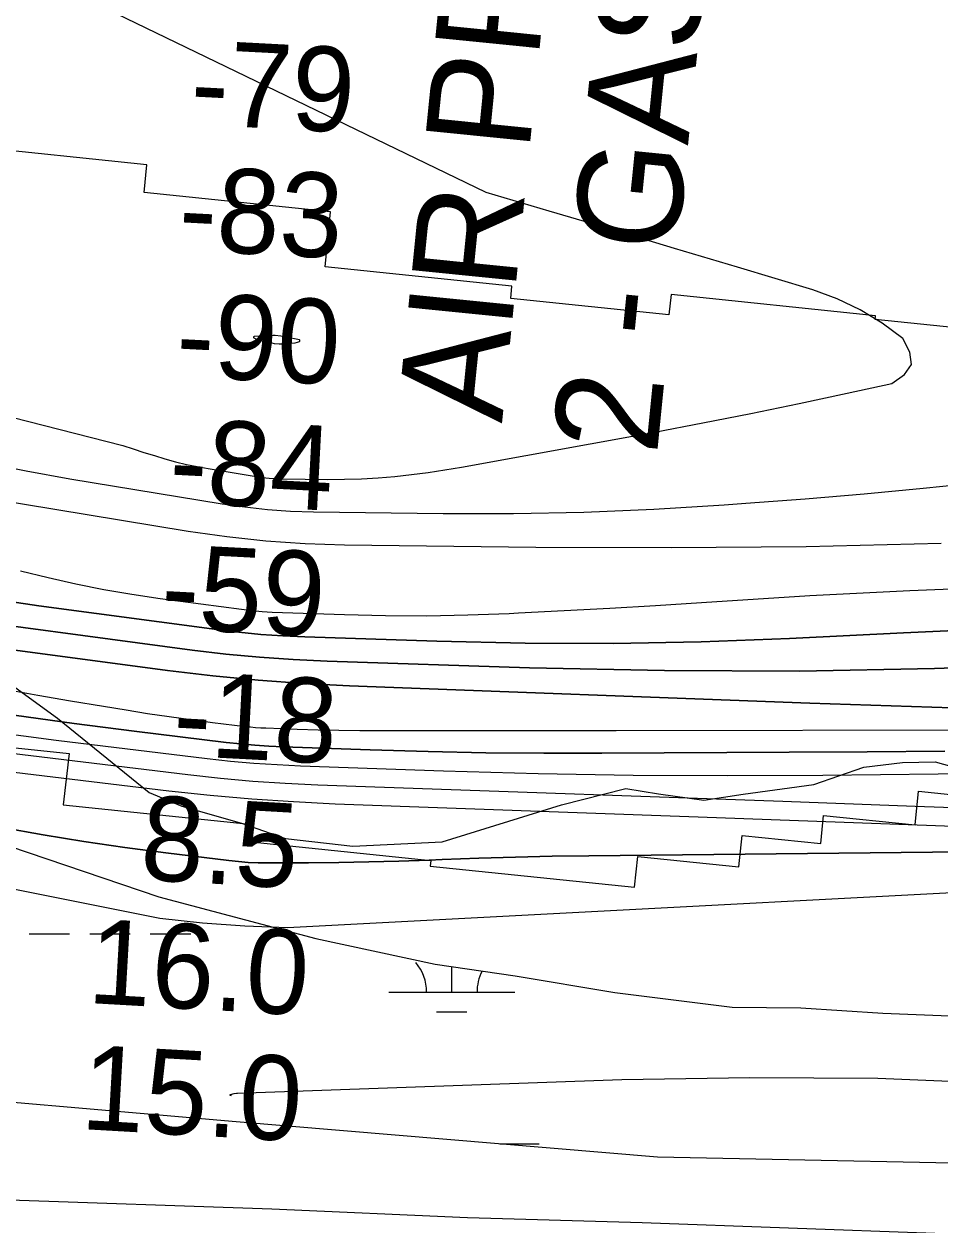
# Model space of a CAD drawing. Extents: x 3535183 to 3573198, y 534952 to 560562.
# Drawn here: x 3567038 to 3567763, y 543097 to 544048 of the extents above; entities that cross this region are included whole.
import ezdxf

# ---------------------------------------------------------------- set-up
doc = ezdxf.new("R2010")
doc.units = 0
for name, color, linetype in [('V-LEVE-TOET', 7, 'Continuous'), ('V-RIVR-EDGE', 7, 'Continuous'), ('V-RIVR-RANG', 7, 'Continuous'), ('V-RRAP-RVMT', 7, 'Continuous'), ('V-TOPO-DPTH', 7, 'Continuous'), ('V-TOPO-MAJR', 7, 'Continuous'), ('V-TOPO-MINR', 7, 'Continuous'), ('V-TOPO-WATR', 7, 'Continuous'), ('V-UTIL-IDEN', 7, 'Continuous'), ('V-WETL-SWMP', 7, 'Continuous')]:
    doc.layers.add(name, color=color, linetype=linetype)

msp = doc.modelspace()

# ---------------------------------------------------------------- linework, layer by layer
at = {"layer": 'V-LEVE-TOET'}
msp.add_lwpolyline([(3567758.94, 543089.94), (3567527.3, 543098.4), (3567388.83, 543102.43), (3567233.84, 543109.24), (3567018.74, 543116.66), (3566825.49, 543130.83), (3566685.36, 543142.71), (3566567.79, 543146.52), (3566370.18, 543159.86), (3566090.67, 543172.3), (3565917.38, 543179.29), (3565865.15, 543182.44), (3565853.85, 543185.17), (3565841.13, 543188.84), (3565838.22, 543189.68), (3565821.67, 543189.85), (3565804.22, 543187.42), (3565760.62, 543183.5), (3565629.14, 543189.2), (3565419.32, 543201.8)], dxfattribs=at)
at = {"layer": 'V-RIVR-EDGE'}
msp.add_lwpolyline([(3567021.68, 543529), (3567064.23, 543498.28), (3567136.72, 543439.27), (3567162.51, 543428.4), (3567209.9, 543415.07), (3567244.69, 543402.98), (3567298.11, 543396.84), (3567368.95, 543400.27), (3567463.28, 543429.45), (3567514.34, 543442.53), (3567540.14, 543438.27), (3567576.15, 543433.38), (3567607.38, 543438.1), (3567663.23, 543445.77), (3567702.88, 543459.48), (3567733.51, 543463), (3567759.32, 543463.54), (3567783.92, 543456.88)], dxfattribs=at)
at = {"layer": 'V-RRAP-RVMT'}
for points in [[(3567845.23, 543800.25), (3567711.84, 543814.06), (3567712.11, 543816.94), (3567550.18, 543833.77), (3567548.49, 543817.7), (3567423.12, 543830.68), (3567424.02, 543840.37), (3567276.08, 543855.86), (3567280.4, 543899.26), (3567132.75, 543914.68), (3567135.03, 543936.47), (3566992.74, 543951.3), (3566996.21, 543983.96), (3566834.95, 544000.72), (3566834, 543991.36), (3566711.19, 544004.16), (3566712.52, 544018.74), (3566551.17, 544034.66), (3566550.56, 544028.42), (3566402.98, 544040.55), (3566401.86, 544026.45), (3566254.83, 544038.3)], [(3566925.19, 543485.68), (3567073.26, 543470.18), (3567068.57, 543429.48), (3567216.29, 543414.14), (3567214.8, 543400.41), (3567359.74, 543385.39), (3567359.32, 543381.1), (3567521.06, 543364.29), (3567523.73, 543388.66), (3567603.72, 543380.43), (3567606.35, 543405.36), (3567668.67, 543398.97), (3567670.88, 543421.16), (3567743.51, 543413.84), (3567746.23, 543440.51), (3567819.46, 543432.81)]]:
    msp.add_lwpolyline(points, dxfattribs=at)
at = {"layer": 'V-TOPO-DPTH'}
for points in [[(3566307.03, 543692.99), (3566317.93, 543690.14), (3566328.83, 543687.32), (3566339.75, 543684.51), (3566493.35, 543645.28), (3566581.37, 543624.44), (3566669.79, 543605.68), (3566758.82, 543590.05), (3566848.25, 543576.51), (3567151.36, 543536.05), (3567187.25, 543531.78), (3567223.19, 543528.2), (3567259.23, 543525.65), (3567295.33, 543523.79), (3567660.12, 543510.23), (3567740.57, 543507.4), (3567821.03, 543504.78)], [(3567821.03, 543504.78), (3567740.57, 543507.4), (3567660.12, 543510.23), (3567295.33, 543523.79), (3567259.23, 543525.65), (3567223.19, 543528.2), (3567187.25, 543531.78), (3567151.36, 543536.05), (3566848.25, 543576.51), (3566758.82, 543590.05), (3566669.79, 543605.68), (3566581.37, 543624.44), (3566493.35, 543645.28), (3566339.75, 543684.51), (3566328.83, 543687.32), (3566317.93, 543690.14), (3566307.03, 543692.99)], [(3566306.26, 543592.58), (3566320.69, 543589.61), (3566335.15, 543586.72), (3566349.61, 543583.89), (3566568.89, 543541.64), (3566676.59, 543522.05), (3566784.53, 543503.96), (3566892.81, 543488.11), (3567001.33, 543473.76), (3567167.5, 543453.55), (3567193.14, 543450.77), (3567218.81, 543448.42), (3567244.54, 543446.74), (3567270.3, 543445.49), (3567428.69, 543439.88), (3567533.67, 543436.14), (3567638.64, 543432.4), (3567743.62, 543428.63), (3567848.6, 543424.86)], [(3566306.26, 543592.58), (3566320.69, 543589.61), (3566335.15, 543586.72), (3566349.61, 543583.89), (3566568.89, 543541.64), (3566676.59, 543522.05), (3566784.53, 543503.96), (3566892.81, 543488.11), (3567001.33, 543473.76), (3567167.5, 543453.55), (3567193.14, 543450.77), (3567218.81, 543448.42), (3567244.54, 543446.74), (3567270.3, 543445.49), (3567428.69, 543439.88), (3567533.67, 543436.14), (3567638.64, 543432.4), (3567743.62, 543428.63), (3567848.6, 543424.86)], [(3567003.11, 543594.12), (3567049.27, 543587.19), (3567190.36, 543568.36), (3567207.74, 543566.31), (3567225.15, 543564.6), (3567242.61, 543563.42), (3567260.09, 543562.58), (3567364.71, 543559.16), (3567434.52, 543557.73), (3567504.31, 543557.43), (3567574.1, 543558.82), (3567643.88, 543561.34), (3567734.16, 543565.7), (3567774.96, 543567.77)], [(3567774.96, 543567.77), (3567734.16, 543565.7), (3567643.88, 543561.34), (3567574.1, 543558.82), (3567504.31, 543557.43), (3567434.52, 543557.73), (3567364.71, 543559.16), (3567260.09, 543562.58), (3567242.61, 543563.42), (3567225.15, 543564.6), (3567207.74, 543566.31), (3567190.36, 543568.36), (3567049.27, 543587.19), (3567003.11, 543594.12)], [(3566950.16, 543581.66), (3567170.86, 543552.2), (3567197.49, 543549.05), (3567224.18, 543546.44), (3567250.92, 543544.63), (3567277.71, 543543.35), (3567438.04, 543538.11), (3567545.01, 543535.91), (3567651.98, 543535.43), (3567758.92, 543537.54), (3567865.85, 543541.37)], [(3567865.85, 543541.37), (3567758.92, 543537.54), (3567651.98, 543535.43), (3567545.01, 543535.91), (3567438.04, 543538.11), (3567277.71, 543543.35), (3567250.92, 543544.63), (3567224.18, 543546.44), (3567197.49, 543549.05), (3567170.86, 543552.2), (3566950.16, 543581.66)], [(3567766.98, 543471.99), (3567705.35, 543471.61), (3567643.72, 543471.25), (3567495.19, 543470.4), (3567449.36, 543470.41), (3567403.54, 543470.8), (3567357.72, 543471.75), (3567311.92, 543473.06), (3567242.92, 543475.47), (3567231.63, 543476.01), (3567220.34, 543476.74), (3567209.09, 543477.77), (3567197.84, 543478.99), (3567124.97, 543487.85), (3567077.36, 543494.02), (3567029.82, 543500.67)], [(3567766.98, 543471.99), (3567705.35, 543471.61), (3567643.72, 543471.25), (3567495.19, 543470.4), (3567449.36, 543470.41), (3567403.54, 543470.8), (3567357.72, 543471.75), (3567311.92, 543473.06), (3567242.92, 543475.47), (3567231.63, 543476.01), (3567220.34, 543476.74), (3567209.09, 543477.77), (3567197.84, 543478.99), (3567124.97, 543487.85), (3567077.36, 543494.02), (3567029.82, 543500.67)], [(3567820.19, 543392.38), (3567757.34, 543392.16), (3567484.97, 543389.23), (3567455.92, 543388.79), (3567426.88, 543388.17), (3567397.84, 543387.3), (3567368.81, 543386.25), (3567358.47, 543385.83), (3567334.61, 543384.99), (3567310.75, 543384.33), (3567286.87, 543383.92), (3567263, 543383.69), (3567230.77, 543383.55), (3567223.01, 543383.67), (3567215.27, 543383.98), (3567207.55, 543384.57), (3567199.83, 543385.37), (3567150.06, 543391.44), (3567117.51, 543395.74), (3567085.04, 543400.48), (3567052.67, 543405.88), (3567020.36, 543411.72)]]:
    msp.add_lwpolyline(points, dxfattribs=at)
at = {"layer": 'V-TOPO-MAJR'}
msp.add_lwpolyline([(3567034.79, 543614.97), (3567056.72, 543609.66), (3567078.73, 543604.73), (3567100.82, 543600.25), (3567123.04, 543596.46), (3567145.35, 543593.13), (3567209.86, 543584.51), (3567217.99, 543583.55), (3567226.13, 543582.76), (3567234.29, 543582.2), (3567242.47, 543581.81), (3567291.37, 543580.22), (3567324.01, 543579.55), (3567356.64, 543579.41), (3567389.27, 543580.07), (3567421.89, 543581.26), (3567429.17, 543581.61), (3567465.42, 543583.46), (3567501.67, 543585.43), (3567537.91, 543587.55), (3567574.14, 543589.8), (3567660.13, 543595.31), (3567739.37, 543599.48), (3567818.65, 543602.41)], dxfattribs=at)
at = {"layer": 'V-TOPO-MINR'}
for points in [[(3566231.41, 543939.99), (3567115.8, 543714.33), (3567124.13, 543711.53), (3567132.47, 543708.8), (3567140.86, 543706.2), (3567149.27, 543703.68), (3567157.73, 543701.38), (3567166.25, 543699.28), (3567174.83, 543697.49), (3567183.46, 543695.91), (3567221.38, 543689.67), (3567226.63, 543688.93), (3567231.9, 543688.34), (3567237.18, 543688), (3567242.48, 543687.81), (3567278.18, 543687.38), (3567291.51, 543687.44), (3567304.82, 543687.8), (3567318.11, 543688.6), (3567331.39, 543689.7), (3567344.64, 543691.19), (3567357.86, 543692.88), (3567371.03, 543694.9), (3567384.18, 543697.12), (3567537, 543724.91), (3567575.23, 543732.09), (3567613.41, 543739.54), (3567651.51, 543747.43), (3567689.54, 543755.6), (3567725.1, 543763.44), (3567735, 543770.42), (3567740.49, 543778.49), (3567739.34, 543788.17), (3567733.78, 543798.94), (3567717.3, 543811.1), (3567700.03, 543821.82), (3567681.6, 543830.36), (3567662.38, 543837.46), (3567602.66, 543855.45), (3567552.96, 543870.37), (3567503.24, 543885.23), (3567453.49, 543899.98), (3567403.72, 543914.67), (3566690.6, 544259.4)], [(3566263.87, 543850.81), (3567005.14, 543700.91), (3567039.41, 543694.09), (3567073.82, 543687.92), (3567194.47, 543668.06), (3567212.5, 543665.51), (3567230.57, 543663.51), (3567248.72, 543662.32), (3567266.92, 543661.69), (3567369.7, 543660.44), (3567425.35, 543660.47), (3567480.97, 543661.45), (3567536.54, 543663.84), (3567592.09, 543667.19), (3567609.38, 543668.45), (3567656.24, 543672.1), (3567703.08, 543676.05), (3567749.87, 543680.45), (3567796.64, 543685.14)], [(3566226.74, 543820.46), (3566339.76, 543808.93), (3566378.14, 543804.25), (3566416.35, 543798.58), (3566454.3, 543791.4), (3566492.09, 543783.22), (3566529.75, 543774.29), (3566567.41, 543765.36), (3566605.07, 543756.42), (3566642.73, 543747.48), (3566705.44, 543732.58), (3566774.6, 543716.92), (3566843.95, 543702.23), (3566913.6, 543689.01), (3566983.44, 543676.76), (3567167.56, 543646.45), (3567198.36, 543642.09), (3567229.25, 543638.67), (3567260.26, 543636.65), (3567291.35, 543635.57), (3567443.14, 543633.71), (3567550.17, 543633.33), (3567657.18, 543634.17), (3567764.16, 543636.84)], [(3567219.3, 543800.09), (3567219.37, 543799.78), (3567219.61, 543799.44), (3567220.59, 543798.98), (3567222.6, 543798.23), (3567223.64, 543797.94), (3567233.93, 543795.45), (3567235.81, 543795.09), (3567239.61, 543794.78), (3567241.53, 543794.84), (3567252.33, 543795.67), (3567254.14, 543795.98), (3567255.85, 543796.62), (3567256.11, 543796.96), (3567256.21, 543797.27), (3567256.04, 543797.55), (3567255.71, 543797.82), (3567241.16, 543800.91), (3567236.48, 543801.41), (3567234.9, 543801.39), (3567219.84, 543800.55), (3567219.49, 543800.34), (3567219.3, 543800.09)], [(3566307.03, 543692.99), (3566317.93, 543690.14), (3566328.83, 543687.32), (3566339.75, 543684.51), (3566493.35, 543645.28), (3566581.37, 543624.44), (3566669.79, 543605.68), (3566758.82, 543590.05), (3566848.25, 543576.51), (3567151.36, 543536.05), (3567187.25, 543531.78), (3567223.19, 543528.2), (3567259.23, 543525.65), (3567295.33, 543523.79), (3567660.12, 543510.23), (3567740.57, 543507.4), (3567821.03, 543504.78)], [(3567003.11, 543594.12), (3567049.27, 543587.19), (3567190.36, 543568.36), (3567207.74, 543566.31), (3567225.15, 543564.6), (3567242.61, 543563.42), (3567260.09, 543562.58), (3567364.71, 543559.16), (3567434.52, 543557.73), (3567504.31, 543557.43), (3567574.1, 543558.82), (3567643.88, 543561.34), (3567734.16, 543565.7), (3567774.96, 543567.77)], [(3566950.16, 543581.66), (3567170.86, 543552.2), (3567197.49, 543549.05), (3567224.18, 543546.44), (3567250.92, 543544.63), (3567277.71, 543543.35), (3567438.04, 543538.11), (3567545.01, 543535.91), (3567651.98, 543535.43), (3567758.92, 543537.54), (3567865.85, 543541.37)], [(3565230.75, 543406.95), (3566170.9, 543546.85), (3566194.24, 543546.9), (3566217.55, 543545.8), (3566240.84, 543543.94), (3566424.75, 543524.71), (3566539.95, 543512.39), (3566655.11, 543499.71), (3566770.21, 543486.49), (3566885.27, 543472.91), (3567152.32, 543440.76), (3567185.16, 543437.22), (3567218.05, 543434.23), (3567250.99, 543432.07), (3567283.99, 543430.46), (3567571.71, 543420), (3567665.67, 543416.57), (3567759.64, 543413.13), (3567853.6, 543409.68)], [(3565259.7, 543379.6), (3566177.63, 543516.45), (3566185.28, 543516.72), (3566192.92, 543516.74), (3566200.56, 543516.39), (3566208.19, 543515.8), (3566277.61, 543508.71), (3566312.57, 543504.58), (3566347.42, 543499.72), (3566382.1, 543493.74), (3566416.66, 543487.04), (3566450.78, 543478.68), (3567145.29, 543339.66), (3567178.88, 543336.21), (3567212.53, 543333.6), (3567246.25, 543332.26), (3568008.54, 543372.39)], [(3567022.5, 543521.07), (3567048.47, 543516.49), (3567074.46, 543512.03), (3567100.47, 543507.66), (3567118.42, 543504.7), (3567135.48, 543501.99), (3567152.56, 543499.43), (3567169.67, 543497.09), (3567186.8, 543494.89), (3567213.01, 543491.7), (3567217.06, 543491.26), (3567221.11, 543490.9), (3567225.17, 543490.63), (3567229.23, 543490.44), (3567254.05, 543489.57), (3567270.53, 543489.08), (3567287.02, 543488.71), (3567303.5, 543488.51), (3567319.99, 543488.42), (3567360.27, 543488.41), (3567396.9, 543488.41), (3567433.53, 543488.43), (3567470.16, 543488.47), (3567506.79, 543488.52), (3567802.14, 543489.04)], [(3567029.82, 543500.67), (3567077.36, 543494.02), (3567124.97, 543487.85), (3567197.84, 543478.99), (3567209.09, 543477.77), (3567220.34, 543476.74), (3567231.63, 543476.01), (3567242.92, 543475.47), (3567311.92, 543473.06), (3567357.72, 543471.75), (3567403.54, 543470.8), (3567449.36, 543470.41), (3567495.19, 543470.4), (3567643.72, 543471.25), (3567705.35, 543471.61), (3567766.98, 543471.99)], [(3566985.08, 543491.02), (3567063.15, 543480.81), (3567182.67, 543466.27), (3567201.11, 543464.27), (3567219.58, 543462.59), (3567238.08, 543461.38), (3567256.61, 543460.5), (3567369.77, 543456.55), (3567444.91, 543454.46), (3567520.05, 543453.06), (3567595.2, 543452.69), (3567670.37, 543453.03), (3568035.66, 543457.17)], [(3567020.36, 543411.72), (3567052.67, 543405.88), (3567085.04, 543400.48), (3567117.51, 543395.74), (3567150.06, 543391.44), (3567199.83, 543385.37), (3567207.55, 543384.57), (3567215.27, 543383.98), (3567223.01, 543383.67), (3567230.77, 543383.55), (3567263, 543383.69), (3567286.87, 543383.92), (3567310.75, 543384.33), (3567334.61, 543384.99), (3567358.47, 543385.83), (3567368.81, 543386.25), (3567397.84, 543387.3), (3567426.88, 543388.17), (3567455.92, 543388.79), (3567484.97, 543389.23), (3567757.34, 543392.16), (3567820.19, 543392.38)], [(3568673.77, 543129.45), (3568149.62, 543181.99), (3568134.34, 543183.49), (3568119.06, 543184.93), (3568103.78, 543186.29), (3568088.49, 543187.6), (3567916.59, 543201.9), (3567815.31, 543208.52), (3567713.97, 543212.73), (3567612.54, 543213.35), (3567511.05, 543211.57), (3567206.75, 543200.82), (3567206.01, 543200.78), (3567203.81, 543200.49), (3567200.91, 543199.94), (3567200.79, 543199.85), (3567200.74, 543199.75), (3567200.78, 543199.65), (3567200.88, 543199.55), (3567201.59, 543199.3)]]:
    msp.add_lwpolyline(points, dxfattribs=at)
at = {"layer": 'V-TOPO-WATR'}
msp.add_lwpolyline([(3566306.26, 543592.58), (3566320.69, 543589.61), (3566335.15, 543586.72), (3566349.61, 543583.89), (3566568.89, 543541.64), (3566676.59, 543522.05), (3566784.53, 543503.96), (3566892.81, 543488.11), (3567001.33, 543473.76), (3567167.5, 543453.55), (3567193.14, 543450.77), (3567218.81, 543448.42), (3567244.54, 543446.74), (3567270.3, 543445.49), (3567428.69, 543439.88), (3567533.67, 543436.14), (3567638.64, 543432.4), (3567743.62, 543428.63), (3567848.6, 543424.86)], dxfattribs=at)
at = {"layer": 'V-WETL-SWMP'}
for p, q in [((3567041.63, 543327.47), (3567073.63, 543327.47)), ((3567089.63, 543327.47), (3567121.63, 543327.47)), ((3567137.63, 543327.47), (3567169.63, 543327.47)), ((3567376.47, 543281.04), (3567376.47, 543301.45)), ((3567326.47, 543281.04), (3567426.47, 543281.04)), ((3567364.47, 543265.61), (3567388.47, 543265.61)), ((3567414.52, 543160.97), (3567445.63, 543160.97))]:
    msp.add_line(p, q, dxfattribs=at)
for points in [[(3566289.94, 543490.06), (3566472.61, 543482.93), (3566670.94, 543461.58), (3566774.33, 543434.17), (3566862.09, 543424.49), (3566942.85, 543418.39), (3567011.21, 543401.88), (3567144.29, 543356.59), (3567268.71, 543323.7), (3567363.38, 543303.4), (3567426.54, 543293.97), (3567505.48, 543280.87), (3567598.49, 543269.38), (3567652.95, 543268.82), (3567717.92, 543264.64), (3567770.61, 543262.35)], [(3567876.58, 543143.54), (3567539.29, 543150.5), (3567205.73, 543178.5), (3566907.29, 543204.39), (3566812.5, 543214.14), (3566780.81, 543207.44), (3566763.09, 543193.56), (3566725.98, 543172.85), (3566706.62, 543169.54), (3566680.25, 543168.05), (3566664.44, 543168.21), (3566643.44, 543177.21), (3566605, 543198.69), (3566548.86, 543206.29), (3566359.23, 543220.52), (3566080.01, 543235.67)]]:
    msp.add_lwpolyline(points, dxfattribs=at)
for centre, start, end in [((3567321.23, 543281.51), 359.2282, 40.77186), ((3567431.71, 543281.51), 152.35831, 180.77181)]:
    msp.add_arc(centre, 35.25, start, end, dxfattribs=at)

# ---------------------------------------------------------------- texts
at = {"layer": 'V-RIVR-RANG'}
for s, rotation, p in [('-79', 357.01711, (3567168.55, 543968.74)), ('-83', 357.01711, (3567159.15, 543869.09)), ('-90', 357.01711, (3567157.12, 543769.06)), ('-84', 357.01711, (3567151.67, 543669.21)), ('-59', 357.01711, (3567145.17, 543569.42)), ('-18', 357.01711, (3567154.73, 543468.78)), ('8.5', 356.73833, (3567128.86, 543370.41)), ('16.0', 356.73833, (3567087.33, 543272.62)), ('15.0', 356.73833, (3567081.88, 543172.76))]:
    msp.add_text(s, height=67, rotation=rotation, dxfattribs=at).set_placement(p)
at = {"layer": 'V-UTIL-IDEN'}
for s, p in [('AIR PRODUCTS INC.', (3567416.19, 543731.46)), ('2 - GAS PIPELINES', (3567538.91, 543706.13))]:
    msp.add_text(s, height=82.9998, rotation=84.27218, dxfattribs=at).set_placement(p)

doc.saveas('drawing.dxf')
